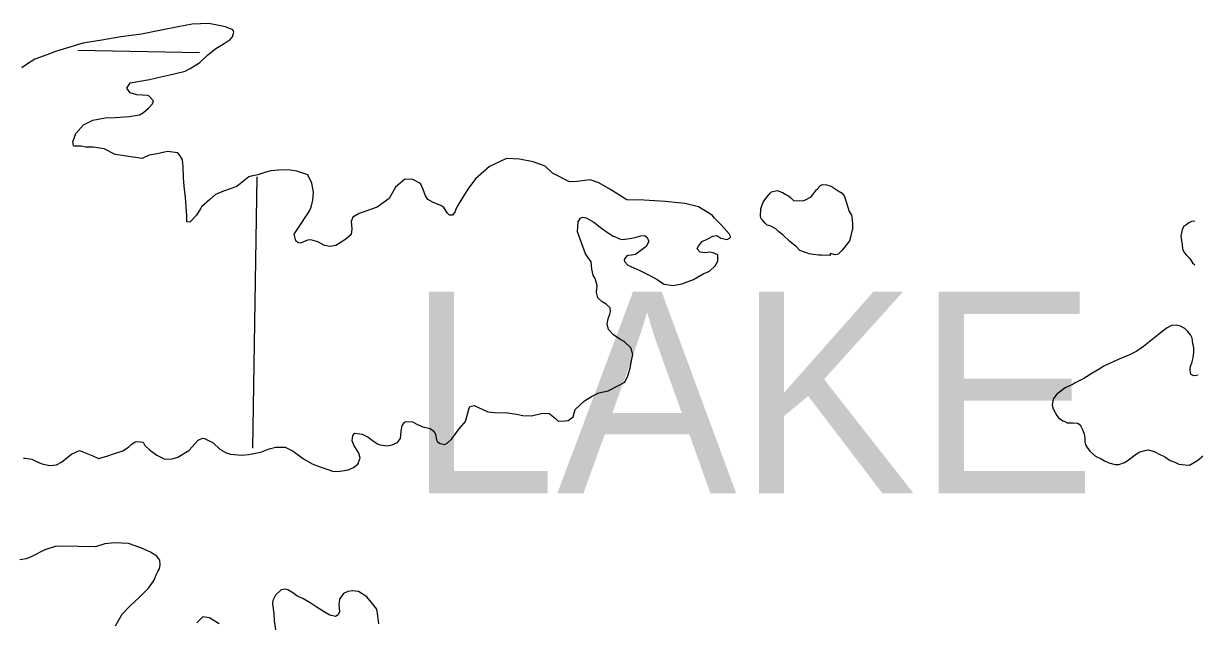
# Model space of a CAD drawing. Extents: x 369523 to 838377, y 495025 to 936819.
# Drawn here: x 532460 to 538589, y 825177 to 828312 of the extents above; entities that cross this region are included whole.
import ezdxf

# ---------------------------------------------------------------- set-up
doc = ezdxf.new("R2010")
doc.units = 0
doc.layers.add('Level 10', color=7, linetype='Continuous')
doc.layers.add('Level 22', color=7, linetype='Continuous')

msp = doc.modelspace()

# ---------------------------------------------------------------- linework, layer by layer
at = {"layer": 'Level 10'}
for points in [[(534406.4, 827455.6), (534373.3, 827396.2), (534310.6, 827351.2), (534216.1, 827316.9), (534183.8, 827297.5), (534175.5, 827275.6), (534178.7, 827237.5), (534174.2, 827207.5), (534147.8, 827184), (534117.5, 827164.5), (534095.3, 827150.9), (534065.2, 827145.4), (534035.4, 827150), (533999.8, 827168.7), (533964, 827179.3), (533946, 827177.6), (533909.8, 827162.3), (533897.9, 827164.5), (533886.1, 827174.7), (533876.7, 827208.9), (533911.7, 827262.4), (533938.4, 827301.9), (533954.8, 827327.7), (533965.2, 827351.5), (533973.9, 827387.4), (533978.7, 827429.4), (533969.5, 827475.6), (533948.4, 827520), (533890.9, 827539.1), (533847.1, 827545.9), (533797.1, 827544.8), (533755.1, 827541.5), (533729, 827534), (533686.9, 827520.7), (533650.8, 827513.4), (533638.7, 827509.6), (533604.3, 827482.2), (533575.9, 827458.7), (533507.6, 827433.9), (533465.3, 827416.6), (533434.9, 827391.2), (533392.3, 827351.9), (533388.1, 827345.9), (533365.5, 827308.3), (533330.9, 827272.9), (533314.9, 827273.2), (533315.5, 827303.2), (533307.4, 827403.5), (533302.1, 827443.6), (533297.2, 827501.8), (533296.4, 827563.9), (533293, 827598), (533279.4, 827620.2), (533267.7, 827634.5), (533214, 827641.5), (533159.8, 827630.4), (533117.8, 827623.2), (533081.5, 827605.8), (532940.2, 827626.4), (532882.8, 827655.5), (532825.1, 827664.5), (532787.1, 827665.2), (532761.3, 827669.7), (532727.3, 827670.3), (532721.4, 827672.4), (532717.8, 827692.5), (532734.6, 827736.3), (532773.3, 827781.6), (532823.7, 827806.7), (532887.8, 827817.6), (532939.8, 827820.6), (533013.7, 827825.3), (533067.8, 827834.3), (533088, 827846), (533114.4, 827869.5), (533134.7, 827891.2), (533141, 827907.1), (533115.6, 827933.6), (533109.6, 827935.7), (533053.8, 827938.7), (533018, 827949.4), (533000.5, 827973.7), (533019, 828001.4), (533119.2, 828019.6), (533179.3, 828032.6), (533241.5, 828047.4), (533305.6, 828062.3), (533331.8, 828075.8), (533382.3, 828107), (533425, 828148.2), (533467.5, 828181.5), (533509.9, 828206.8), (533542.3, 828228.2), (533554.5, 828242), (533561, 828265.9), (533555.2, 828278), (533517.6, 828294.7), (533430, 828312.3), (533342.1, 828307.9), (533270, 828295.2), (533179.8, 828276.8)], [(533179.8, 828276.8), (533077.6, 828256.7), (532969.6, 828242.6), (532869.4, 828224.4), (532771.3, 828208.2), (532685, 828183.7), (532632.7, 828166.6), (532582.5, 828147.5), (532520.2, 828124.6), (532475.7, 828097.4), (532451.5, 828079.8)], [(535462.9, 826939.9), (535451.7, 826978.1), (535442, 826994.3), (535434.6, 827026.5), (535431.3, 827064.6), (535402.2, 827107.2), (535360.4, 827222.1), (535360.8, 827248.1), (535363.3, 827274.1), (535375.7, 827293.9), (535387.7, 827297.7), (535405.6, 827295.3), (535445.2, 827272.6), (535478.6, 827246), (535504.2, 827227.5), (535545.6, 827198.7), (535549.6, 827198.6), (535579.3, 827184.1), (535595.2, 827181.8), (535631.2, 827187.1), (535661.3, 827192.6), (535667.3, 827194.5), (535691.4, 827200.1), (535711.4, 827201.7), (535725.1, 827191.4), (535732.8, 827171.3), (535718.3, 827145.5), (535663.6, 827102.4), (535641.6, 827098.8), (535623.6, 827097.2), (535617.6, 827095.3), (535603.2, 827077.5), (535605, 827065.5), (535622.6, 827047.1), (535686, 827019.9), (535741.4, 826990.9), (535777, 826972.2), (535810.5, 826949.6), (535812.5, 826947.6), (535860.2, 826940.7), (535906.3, 826949.9), (535966.7, 826972.8), (536017.1, 827001.9), (536051.3, 827015.3), (536079.8, 827042.8), (536094.2, 827068.6), (536094.5, 827086.6), (536094.8, 827100.6), (536069, 827111.1), (536051.2, 827115.4), (536029.1, 827111.8), (536001.2, 827114.3), (535985.6, 827132.6), (535991.8, 827144.5), (536012.2, 827170.2), (536042.5, 827185.7), (536068.7, 827199.2), (536088.7, 827202.9), (536110.4, 827188.4), (536142.2, 827181.9), (536154.3, 827187.7), (536160.4, 827193.5), (536162.4, 827193.5), (536152.8, 827211.7), (536111.7, 827258.5), (536076.4, 827293.2), (536064.7, 827309.4), (535993.7, 827352.8), (535922.1, 827370.1), (535818.5, 827380), (535706.8, 827388), (535617, 827389.6), (535528.2, 827445.3), (535470.9, 827478.4), (535425.3, 827493.2), (535357.2, 827484.4), (535317.3, 827483.2), (535228.3, 827528.8), (535191.1, 827565.6), (535127.6, 827588.7), (535056, 827602), (534988.1, 827605.3), (534899.5, 827562.8), (534826.4, 827498.1), (534785.5, 827444.8), (534740.2, 827371.5), (534723.7, 827339.7), (534719.5, 827327.8), (534705.1, 827308), (534689.2, 827308.3), (534679.4, 827318.5), (534660, 827348.9), (534644.2, 827359.2), (534604.6, 827375.9), (534576.9, 827390.5), (534563.3, 827410.7), (534551.9, 827443), (534538.5, 827475.3), (534497, 827496), (534455.1, 827496.8), (534406.4, 827455.6)], [(536681.6, 827097.5), (536637.7, 827099.1), (536621.7, 827098.9), (536593.8, 827102.7), (536571.8, 827106.5), (536557.8, 827112.4), (536523.8, 827124.1), (536501.6, 827145.9), (536489.6, 827155.8), (536469.5, 827173.6), (536435.3, 827203.3), (536413.2, 827221.1), (536397.1, 827237), (536371.1, 827250.8), (536353, 827256.6), (536341, 827266.5), (536328.9, 827280.4), (536320.8, 827290.3), (536316.7, 827304.3), (536318.4, 827342.3), (536332.1, 827376.5), (536349.8, 827402.7), (536367.6, 827424.8), (536375.5, 827430.9), (536405.4, 827437.2), (536419.4, 827433.3), (536433.4, 827427.4), (536449.4, 827417.6), (536463.5, 827409.7), (536475.5, 827399.8), (536489.6, 827385.9), (536501.6, 827384), (536519.5, 827386.2), (536535.5, 827384.3), (536549.4, 827386.5), (536583.2, 827404.8), (536599, 827424.9), (536610.8, 827441.1), (536630.6, 827463.3), (536642.5, 827469.4), (536662.5, 827467.5), (536686.5, 827459.8), (536702.5, 827449.9), (536724.6, 827436.1), (536744.6, 827424.3), (536756.8, 827406.4)], [(536756.8, 827406.4), (536781.4, 827328.5), (536793.5, 827308.6), (536795.5, 827302.7), (536797.8, 827276.7), (536799.8, 827268.7), (536798.1, 827234.6), (536796.2, 827224.6), (536788.5, 827194.5), (536782.7, 827174.5), (536770.8, 827158.3), (536753.1, 827136.2), (536743.2, 827124.1), (536737.3, 827118), (536723.4, 827103.9), (536707.5, 827101.7), (536681.5, 827107.5), (536681.6, 827097.5)], [(538591.3, 827277), (538573.3, 827274.8), (538559.4, 827268.7), (538541.6, 827254.5), (538533.7, 827250.5), (538523.8, 827232.4), (538520, 827208.3), (538518.1, 827198.3), (538520.3, 827176.3), (538524.5, 827154.3), (538526.7, 827130.3), (538536.8, 827112.4), (538544.9, 827100.5), (538565, 827082.6), (538579.2, 827058.8), (538591.2, 827048.9)], [(533324.7, 826077.6), (533373.6, 826130.8), (533397.7, 826142.3), (533407.7, 826140.2), (533453.2, 826117.3), (533488.5, 826084.6), (533512.2, 826070.2), (533516.1, 826066.1), (533543.9, 826057.6), (533601.7, 826052.5), (533637.7, 826055.9), (533701.8, 826068.7), (533746.1, 826086), (533780.2, 826095.3), (533830.1, 826094.4), (533871.6, 826073.7), (533924.8, 826032.7), (533970.2, 826007.8), (534007.9, 825993.1), (534083.3, 825967.7), (534117.3, 825969.1), (534159.3, 825976.3), (534187.5, 825987.8), (534209.8, 826005.5), (534222.3, 826037.3), (534214.8, 826063.4), (534189.7, 826105.9), (534180.1, 826128.1), (534184.6, 826156.1), (534194.8, 826167.9), (534232.7, 826163.2), (534264.3, 826146.6), (534291.9, 826126.1), (534313.6, 826111.7), (534327.5, 826107.5), (534363.3, 826100.8), (534389.3, 826106.3), (534417.5, 826119.8), (534433.9, 826139.6), (534436.6, 826177.6), (534441.1, 826207.5), (534453.4, 826223.3), (534459.5, 826229.2), (534495.4, 826226.6), (534525.1, 826212), (534550.8, 826201.5), (534588.6, 826192.8), (534608.3, 826178.4), (534616, 826162.3), (534617.7, 826150.2), (534621.4, 826132.2), (534627.2, 826122), (534641, 826113.8), (534664.9, 826109.3), (534677, 826115.1), (534701.4, 826138.7), (534740.3, 826190.1), (534772.9, 826229.5), (534790.1, 826293.3), (534796.3, 826307.2), (534818.4, 826312.8), (534889.7, 826279.5), (534925.6, 826276.8), (534993.4, 826273.6), (535041.2, 826266.7), (535073, 826260.1), (535118.9, 826259.3), (535169, 826270.4), (535209, 826271.7), (535244.4, 826245), (535258.1, 826230.7), (535294.1, 826232.1), (535310.1, 826233.8), (535336.4, 826253.4), (535347.1, 826291.2), (535395.8, 826336.4), (535432.2, 826359.7), (535470.5, 826379.1), (535520.6, 826390.2), (535575, 826417.2), (535607.3, 826434.7), (535623.9, 826468.4), (535634.6, 826508.3), (535641.1, 826538.2), (535649.9, 826580.1), (535638.6, 826614.3), (535603.2, 826647), (535581.5, 826659.4), (535548, 826682), (535522.6, 826710.5), (535515.1, 826740.7), (535519.6, 826766.6), (535528, 826790.5), (535532.3, 826804.5), (535530.6, 826822.5), (535530.7, 826824.5), (535509, 826842.9), (535489.3, 826855.3), (535465.7, 826875.8), (535458.3, 826903.9), (535462.9, 826939.9)], [(538608.2, 826470.7), (538586.2, 826468.5), (538572.2, 826474.3), (538568.2, 826482.3), (538566, 826502.3), (538567.8, 826518.3), (538575.7, 826534.4), (538581.4, 826562.5), (538585.2, 826592.5), (538585, 826614.5), (538580.8, 826636.5), (538576.6, 826664.5), (538568.4, 826682.4), (538554.3, 826700.3), (538538.2, 826716.2), (538516.2, 826728), (538494.2, 826733.8), (538468.3, 826731.5), (538446.4, 826719.3), (538432.5, 826709.2), (538400.8, 826684.9), (538365.2, 826656.6), (538321.6, 826622.1), (538287.9, 826597.8), (538248.1, 826577.4), (538186.5, 826550.9), (538115, 826518.2), (538089.2, 826502), (538057.4, 826483.7), (538009.8, 826453.2), (537960.1, 826428.7), (537954.2, 826424.7), (537912.5, 826404.3), (537868.9, 826371.9), (537851.1, 826349.7), (537847.2, 826337.7), (537843.4, 826313.6), (537849.6, 826295.6), (537859.7, 826275.7), (537867.8, 826259.8), (537877.9, 826247.9), (537900, 826232.1), (537910, 826228.2), (537922, 826222.3), (537953.9, 826222.6), (537975.9, 826220.8), (537985.9, 826214.8), (537994, 826204.9), (538002.1, 826187), (538012.3, 826165), (538014.5, 826143.1), (538014.6, 826125), (538018.7, 826107.1), (538026.8, 826093.1), (538041, 826073.3), (538071.1, 826047.5), (538101.2, 826033.8), (538117.2, 826023.9), (538141.3, 826012.1), (538173.2, 826004.4), (538193.2, 826004.6), (538223, 826014.9), (538236.9, 826023), (538264.7, 826043.3), (538284.5, 826059.5), (538302.4, 826069.6), (538316.3, 826073.8), (538328.2, 826077.9), (538346.2, 826080), (538378.1, 826072.3), (538410.2, 826054.6), (538428.2, 826046.8), (538438.3, 826040.9), (538462.3, 826025.1)], [(532459.4, 826037.2), (532469.4, 826037), (532503.3, 826032.4), (532525, 826022), (532552.8, 826009.5), (532562.7, 826005.3), (532598.5, 825998.6), (532632.5, 826002), (532658.7, 826015.6), (532678.9, 826031.2), (532711.4, 826058.7), (532753.7, 826077.9), (532779.4, 826067.4), (532823, 826048.6), (532852.7, 826036.1), (532896.9, 826047.3), (532937, 826060.6), (532979.2, 826075.8), (533009.6, 826095.3), (533021.8, 826107.1), (533044, 826122.7), (533058, 826124.5), (533085.9, 826120), (533095.6, 826103.8), (533119.1, 826081.3), (533158.5, 826052.6), (533200, 826031.8), (533238, 826033.1), (533268.1, 826042.6), (533324.7, 826077.6)], [(538462.3, 826025.1), (538486.4, 826015.3), (538506.4, 826005.5), (538524.4, 826003.6), (538540.3, 826001.8), (538562.3, 826000), (538588.1, 826016.2), (538606, 826026.4), (538635.7, 826050.7), (538663.4, 826078.9), (538691.1, 826103.2), (538710.9, 826117.4), (538730.8, 826125.6), (538760.6, 826135.8), (538764.6, 826137.9), (538778.6, 826142), (538808.5, 826140.3), (538834.4, 826142.5), (538868.4, 826138.8), (538868.4, 826136.8), (538894.4, 826127.1), (538918.4, 826121.3), (538944.4, 826115.5), (539012.2, 826112.1)], [(532936.4, 825594), (532886.4, 825588.9), (532836.2, 825573.8), (532746.4, 825575.5), (532630.6, 825575.6), (532572.3, 825556.6), (532503.8, 825521.8), (532473.6, 825510.3), (532441.6, 825504.9)], [(532942.3, 825159.4), (532977.3, 825220.8), (533018.1, 825264.2), (533066.8, 825309.3), (533113.6, 825356.5), (533140.3, 825394.1), (533148.6, 825412), (533154.8, 825425.9), (533161.1, 825439.8), (533163.2, 825443.7), (533171.4, 825457.6), (533175.8, 825479.6), (533174.3, 825503.6), (533158.7, 825523.9), (533125.1, 825544.6), (533073.6, 825567.5), (533010.2, 825590.7), (532936.4, 825594)], [(534320, 825170.5), (534314.8, 825212.6), (534309.5, 825246.7), (534282.2, 825281.3), (534256.8, 825311.8), (534213.4, 825338.6), (534181.5, 825343.2), (534157.5, 825339.6), (534135.3, 825328), (534114.8, 825298.3), (534110.3, 825270.4), (534113.6, 825232.3), (534107.3, 825216.4), (534093.2, 825208.6), (534085.2, 825210.8), (534063.3, 825215.2), (534029.7, 825233.8), (533992.3, 825258.5), (533960.7, 825279.1), (533921.2, 825301.8), (533895.4, 825312.3), (533863.9, 825334.9), (533844.2, 825347.3), (533830.3, 825351.6), (533808.2, 825347.9), (533779.8, 825320.4), (533765.3, 825292.7), (533763, 825274.7), (533770, 825224.5), (533771.3, 825186.4), (533778.4, 825138.2)], [(533483.5, 825169.6), (533444, 825194.4), (533434.2, 825200.5), (533398.4, 825207.2), (533367.8, 825175.7)]]:
    msp.add_lwpolyline(points, dxfattribs=at)
at = {"layer": 'Level 22'}
for points in [[(533381.3, 828159), (532744.6, 828170.6)], [(533660.3, 826089.5), (533682.7, 827508.8)]]:
    msp.add_lwpolyline(points, dxfattribs=at)

# ---------------------------------------------------------------- texts
at = {"layer": 'Level 10'}
msp.add_text('LAKE', height=1056, dxfattribs=at).set_placement((534465.8, 825852.5))

doc.saveas('drawing.dxf')
